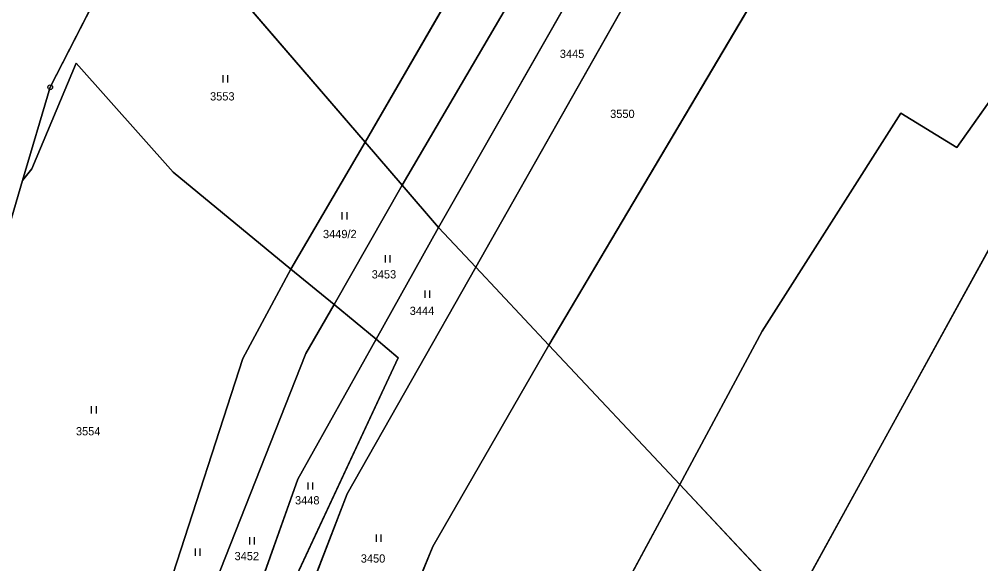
# Model space of a CAD drawing. Extents: x -689422 to -685210, y -987725 to -982160.
# Drawn here: x -688338.6 to -688140, y -984422.9 to -984310.4 of the extents above; entities that cross this region are included whole.
import ezdxf

# ---------------------------------------------------------------- set-up
doc = ezdxf.new("R2010")
doc.units = 0
for name, color, linetype in [('KN_Hranice_parcel', 7, 'Continuous'), ('KN_Parcelni cisla', 7, 'Continuous'), ('KN_Polygon parcely', 7, 'Continuous'), ('KN_POZEMKY_ORNA PUDA', 7, 'Continuous'), ('KN_POZEMKY_TTP', 7, 'Continuous'), ('KN_Značky bodu BP', 7, 'Continuous'), ('KN_Značky kultur', 7, 'Continuous')]:
    doc.layers.add(name, color=color, linetype=linetype)

msp = doc.modelspace()

# ---------------------------------------------------------------- linework, layer by layer
at = {"layer": 'KN_Hranice_parcel'}
for p, q in [((-688220.33, -984255.03), (-688267.14, -984335.75)), ((-688259.5, -984344.63), (-688211.69, -984263.08)), ((-688204.38, -984269.96), (-688251.93, -984353.43)), ((-688244.28, -984361.58), (-688196.7, -984277.54)), ((-688310.66, -984285.19), (-688267.14, -984335.75)), ((-688180.26, -984295.06), (-688229.17, -984377.69)), ((-688332.15, -984324.44), (-688337.85, -984343.69)), ((-688282.43, -984362), (-688267.14, -984335.75)), ((-688267.14, -984335.75), (-688259.5, -984344.63)), ((-688337.85, -984343.69), (-688343.44, -984362.56)), ((-688259.5, -984344.63), (-688273.53, -984369.33)), ((-688251.93, -984353.43), (-688259.5, -984344.63)), ((-688251.93, -984353.43), (-688264.85, -984376.47)), ((-688244.28, -984361.58), (-688251.93, -984353.43)), ((-688273.53, -984369.33), (-688282.43, -984362)), ((-688229.17, -984377.69), (-688244.28, -984361.58)), ((-688264.85, -984376.47), (-688273.53, -984369.33)), ((-688229.17, -984377.69), (-688202.14, -984406.52)), ((-688178.73, -984431.48), (-688202.14, -984406.52))]:
    msp.add_line(p, q, dxfattribs=at)
for points in [[(-688061.91, -984228.49), (-688128.41, -984313.54), (-688144.94, -984336.87), (-688156.47, -984329.82), (-688185.08, -984374.83), (-688202.14, -984406.52)], [(-688310.66, -984285.19), (-688319.79, -984300.23), (-688332.15, -984324.44)], [(-688337.85, -984343.69), (-688335.94, -984341.28), (-688326.83, -984319.43), (-688306.76, -984341.99), (-688282.43, -984362)], [(-688093.07, -984366.55), (-688131.12, -984344.89), (-688178.73, -984431.48)], [(-688327.57, -984485.22), (-688307.61, -984427.45), (-688292.34, -984380.43), (-688282.43, -984362)], [(-688302.17, -984489.35), (-688270.81, -984408.43), (-688244.28, -984361.58)], [(-688273.53, -984369.33), (-688279.39, -984379.4), (-688298.07, -984426.89), (-688317.35, -984485.31)], [(-688264.85, -984376.47), (-688281.04, -984405.36), (-688309.53, -984485.71)], [(-688264.85, -984376.47), (-688260.26, -984380.31), (-688309.53, -984485.71)], [(-688229.17, -984377.69), (-688253.1, -984419.31), (-688282.67, -984490.57)], [(-688202.14, -984406.52), (-688238.51, -984473.88), (-688241.56, -984485.55)]]:
    msp.add_lwpolyline(points, dxfattribs=at)
at = {"layer": 'KN_Polygon parcely'}
for points in [[(-688180.26, -984295.06), (-688229.17, -984377.69), (-688202.14, -984406.52), (-688185.08, -984374.83), (-688156.47, -984329.82), (-688144.94, -984336.87), (-688128.41, -984313.54), (-688061.91, -984228.49), (-688096.34, -984204.36), (-688173.88, -984302.32)], [(-688310.66, -984285.19), (-688267.14, -984335.75), (-688220.33, -984255.03), (-688266.98, -984218.67), (-688300.76, -984268.86)], [(-688015.18, -984257.18), (-688032.88, -984243.92), (-688046.42, -984234.47), (-688053.93, -984234.17), (-688061.91, -984228.49), (-688128.41, -984313.54), (-688144.94, -984336.87), (-688156.47, -984329.82), (-688185.08, -984374.83), (-688202.14, -984406.52), (-688178.73, -984431.48), (-688131.12, -984344.89), (-688093.07, -984366.55), (-688012.19, -984259.97)], [(-688220.33, -984255.03), (-688267.14, -984335.75), (-688259.5, -984344.63), (-688211.69, -984263.08)], [(-688310.66, -984285.19), (-688333.33, -984258.62), (-688350.63, -984272.75), (-688434.3, -984350.74), (-688463.41, -984383.11), (-688418.64, -984462.03), (-688397.47, -984502.66), (-688382.21, -984494.98), (-688365.99, -984484.95), (-688344.22, -984485.07), (-688352.68, -984424.32), (-688343.44, -984362.56), (-688337.85, -984343.69), (-688332.15, -984324.44), (-688319.79, -984300.23)], [(-688251.93, -984353.43), (-688204.38, -984269.96), (-688211.69, -984263.08), (-688259.5, -984344.63)], [(-688204.38, -984269.96), (-688251.93, -984353.43), (-688244.28, -984361.58), (-688196.7, -984277.54)], [(-688229.17, -984377.69), (-688180.26, -984295.06), (-688196.7, -984277.54), (-688244.28, -984361.58)], [(-688326.83, -984319.43), (-688306.76, -984341.99), (-688282.43, -984362), (-688267.14, -984335.75), (-688310.66, -984285.19), (-688319.79, -984300.23), (-688332.15, -984324.44), (-688337.85, -984343.69), (-688335.94, -984341.28)], [(-688292.34, -984380.43), (-688282.43, -984362), (-688306.76, -984341.99), (-688326.83, -984319.43), (-688335.94, -984341.28), (-688337.85, -984343.69), (-688343.44, -984362.56), (-688352.68, -984424.32), (-688344.22, -984485.07), (-688327.57, -984485.22), (-688307.61, -984427.45)], [(-688259.5, -984344.63), (-688267.14, -984335.75), (-688282.43, -984362), (-688273.53, -984369.33)], [(-688259.5, -984344.63), (-688273.53, -984369.33), (-688264.85, -984376.47), (-688251.93, -984353.43)], [(-688093.07, -984366.55), (-688131.12, -984344.89), (-688178.73, -984431.48), (-688155.93, -984454.88), (-688138.1, -984471.52), (-688063.67, -984386.89)], [(-688270.81, -984408.43), (-688244.28, -984361.58), (-688251.93, -984353.43), (-688264.85, -984376.47), (-688260.26, -984380.31), (-688309.53, -984485.71), (-688302.17, -984489.35)], [(-688273.53, -984369.33), (-688282.43, -984362), (-688292.34, -984380.43), (-688307.61, -984427.45), (-688327.57, -984485.22), (-688317.35, -984485.31), (-688298.07, -984426.89), (-688279.39, -984379.4)], [(-688282.67, -984490.57), (-688253.1, -984419.31), (-688229.17, -984377.69), (-688244.28, -984361.58), (-688270.81, -984408.43), (-688302.17, -984489.35)], [(-688298.07, -984426.89), (-688317.35, -984485.31), (-688309.53, -984485.71), (-688281.04, -984405.36), (-688264.85, -984376.47), (-688273.53, -984369.33), (-688279.39, -984379.4)], [(-688281.04, -984405.36), (-688309.53, -984485.71), (-688260.26, -984380.31), (-688264.85, -984376.47)], [(-688229.17, -984377.69), (-688253.1, -984419.31), (-688282.67, -984490.57), (-688277.78, -984490.87), (-688250.33, -984488.44), (-688241.56, -984485.55), (-688238.51, -984473.88), (-688202.14, -984406.52)], [(-688178.73, -984431.48), (-688202.14, -984406.52), (-688238.51, -984473.88), (-688241.56, -984485.55), (-688231.6, -984482.26), (-688221.81, -984476.24), (-688205.49, -984479.62)]]:
    msp.add_lwpolyline(points, close=True, dxfattribs=at)
at = {"layer": 'KN_POZEMKY_ORNA PUDA'}
for p, q in [((-688267.14, -984335.75), (-688220.33, -984255.03)), ((-688220.33, -984255.03), (-688267.14, -984335.75)), ((-688211.69, -984263.08), (-688259.5, -984344.63)), ((-688259.5, -984344.63), (-688211.69, -984263.08)), ((-688251.93, -984353.43), (-688204.38, -984269.96)), ((-688204.38, -984269.96), (-688251.93, -984353.43)), ((-688196.7, -984277.54), (-688244.28, -984361.58)), ((-688244.28, -984361.58), (-688196.7, -984277.54)), ((-688267.14, -984335.75), (-688310.66, -984285.19)), ((-688180.26, -984295.06), (-688229.17, -984377.69)), ((-688229.17, -984377.69), (-688180.26, -984295.06)), ((-688144.94, -984336.87), (-688128.41, -984313.54)), ((-688128.41, -984313.54), (-688144.94, -984336.87)), ((-688185.08, -984374.83), (-688156.47, -984329.82)), ((-688156.47, -984329.82), (-688185.08, -984374.83)), ((-688156.47, -984329.82), (-688144.94, -984336.87)), ((-688144.94, -984336.87), (-688156.47, -984329.82)), ((-688259.5, -984344.63), (-688267.14, -984335.75)), ((-688251.93, -984353.43), (-688259.5, -984344.63)), ((-688131.12, -984344.89), (-688178.73, -984431.48)), ((-688178.73, -984431.48), (-688131.12, -984344.89)), ((-688244.28, -984361.58), (-688251.93, -984353.43)), ((-688229.17, -984377.69), (-688244.28, -984361.58)), ((-688202.14, -984406.52), (-688185.08, -984374.83)), ((-688185.08, -984374.83), (-688202.14, -984406.52)), ((-688202.14, -984406.52), (-688229.17, -984377.69)), ((-688178.73, -984431.48), (-688202.14, -984406.52))]:
    msp.add_line(p, q, dxfattribs=at)
at = {"layer": 'KN_POZEMKY_TTP'}
for p, q in [((-688310.66, -984285.19), (-688267.14, -984335.75)), ((-688332.15, -984324.44), (-688319.79, -984300.23)), ((-688319.79, -984300.23), (-688332.15, -984324.44)), ((-688335.94, -984341.28), (-688326.83, -984319.43)), ((-688326.83, -984319.43), (-688335.94, -984341.28)), ((-688326.83, -984319.43), (-688306.76, -984341.99)), ((-688306.76, -984341.99), (-688326.83, -984319.43)), ((-688337.85, -984343.69), (-688332.15, -984324.44)), ((-688332.15, -984324.44), (-688337.85, -984343.69)), ((-688267.14, -984335.75), (-688282.43, -984362)), ((-688282.43, -984362), (-688267.14, -984335.75)), ((-688267.14, -984335.75), (-688259.5, -984344.63)), ((-688337.85, -984343.69), (-688335.94, -984341.28)), ((-688335.94, -984341.28), (-688337.85, -984343.69)), ((-688306.76, -984341.99), (-688282.43, -984362)), ((-688282.43, -984362), (-688306.76, -984341.99)), ((-688343.44, -984362.56), (-688337.85, -984343.69)), ((-688337.85, -984343.69), (-688343.44, -984362.56)), ((-688273.53, -984369.33), (-688259.5, -984344.63)), ((-688259.5, -984344.63), (-688273.53, -984369.33)), ((-688259.5, -984344.63), (-688251.93, -984353.43)), ((-688251.93, -984353.43), (-688264.85, -984376.47)), ((-688264.85, -984376.47), (-688251.93, -984353.43)), ((-688251.93, -984353.43), (-688244.28, -984361.58)), ((-688292.34, -984380.43), (-688282.43, -984362)), ((-688282.43, -984362), (-688292.34, -984380.43)), ((-688282.43, -984362), (-688273.53, -984369.33)), ((-688273.53, -984369.33), (-688282.43, -984362)), ((-688244.28, -984361.58), (-688270.81, -984408.43)), ((-688270.81, -984408.43), (-688244.28, -984361.58)), ((-688244.28, -984361.58), (-688229.17, -984377.69)), ((-688273.53, -984369.33), (-688279.39, -984379.4)), ((-688279.39, -984379.4), (-688273.53, -984369.33)), ((-688273.53, -984369.33), (-688264.85, -984376.47)), ((-688264.85, -984376.47), (-688273.53, -984369.33)), ((-688264.85, -984376.47), (-688281.04, -984405.36)), ((-688281.04, -984405.36), (-688264.85, -984376.47)), ((-688260.26, -984380.31), (-688264.85, -984376.47)), ((-688264.85, -984376.47), (-688260.26, -984380.31)), ((-688229.17, -984377.69), (-688253.1, -984419.31)), ((-688253.1, -984419.31), (-688229.17, -984377.69)), ((-688229.17, -984377.69), (-688202.14, -984406.52)), ((-688309.53, -984485.71), (-688260.26, -984380.31)), ((-688260.26, -984380.31), (-688309.53, -984485.71)), ((-688307.61, -984427.45), (-688292.34, -984380.43)), ((-688292.34, -984380.43), (-688307.61, -984427.45)), ((-688279.39, -984379.4), (-688298.07, -984426.89)), ((-688298.07, -984426.89), (-688279.39, -984379.4)), ((-688281.04, -984405.36), (-688309.53, -984485.71)), ((-688309.53, -984485.71), (-688281.04, -984405.36)), ((-688238.51, -984473.88), (-688202.14, -984406.52)), ((-688202.14, -984406.52), (-688238.51, -984473.88)), ((-688202.14, -984406.52), (-688178.73, -984431.48)), ((-688270.81, -984408.43), (-688302.17, -984489.35)), ((-688302.17, -984489.35), (-688270.81, -984408.43)), ((-688253.1, -984419.31), (-688282.67, -984490.57)), ((-688282.67, -984490.57), (-688253.1, -984419.31))]:
    msp.add_line(p, q, dxfattribs=at)
at = {"layer": 'KN_Značky bodu BP'}
for radius in [0.5, 0.0303]:
    msp.add_circle((-688332.15, -984324.44), radius, dxfattribs=at)
at = {"layer": 'KN_Značky kultur'}
for p, q in [((-688296.44, -984323.44), (-688296.44, -984321.94)), ((-688295.44, -984323.44), (-688295.44, -984321.94)), ((-688271.85, -984351.73), (-688271.85, -984350.23)), ((-688270.85, -984351.73), (-688270.85, -984350.23)), ((-688262.92, -984360.65), (-688262.92, -984359.15)), ((-688261.92, -984360.65), (-688261.92, -984359.15)), ((-688254.73, -984367.95), (-688254.73, -984366.45)), ((-688253.73, -984367.95), (-688253.73, -984366.45)), ((-688323.6, -984391.82), (-688323.6, -984390.32)), ((-688322.6, -984391.82), (-688322.6, -984390.32)), ((-688278.89, -984407.55), (-688278.89, -984406.05)), ((-688277.89, -984407.55), (-688277.89, -984406.05)), ((-688290.96, -984418.85), (-688290.96, -984417.35)), ((-688289.96, -984418.85), (-688289.96, -984417.35)), ((-688264.79, -984418.31), (-688264.79, -984416.81)), ((-688263.79, -984418.31), (-688263.79, -984416.81)), ((-688302.17, -984421.23), (-688302.17, -984419.73)), ((-688301.17, -984421.23), (-688301.17, -984419.73))]:
    msp.add_line(p, q, dxfattribs=at)

# ---------------------------------------------------------------- texts
at = {"layer": 'KN_Parcelni cisla'}
for s, p in [('3445', (-688226.9, -984318.39)), ('3553', (-688299.14, -984327.17)), ('3550', (-688216.51, -984330.78)), ('3449/2', (-688275.82, -984355.6)), ('3453', (-688265.76, -984363.93)), ('3444', (-688257.9, -984371.47)), ('3554', (-688326.84, -984396.34)), ('3448', (-688281.6, -984410.6)), ('3452', (-688294.08, -984422.12)), ('3450', (-688268.01, -984422.62))]:
    msp.add_text(s, height=1.7, dxfattribs=at).set_placement(p)

doc.saveas('drawing.dxf')
